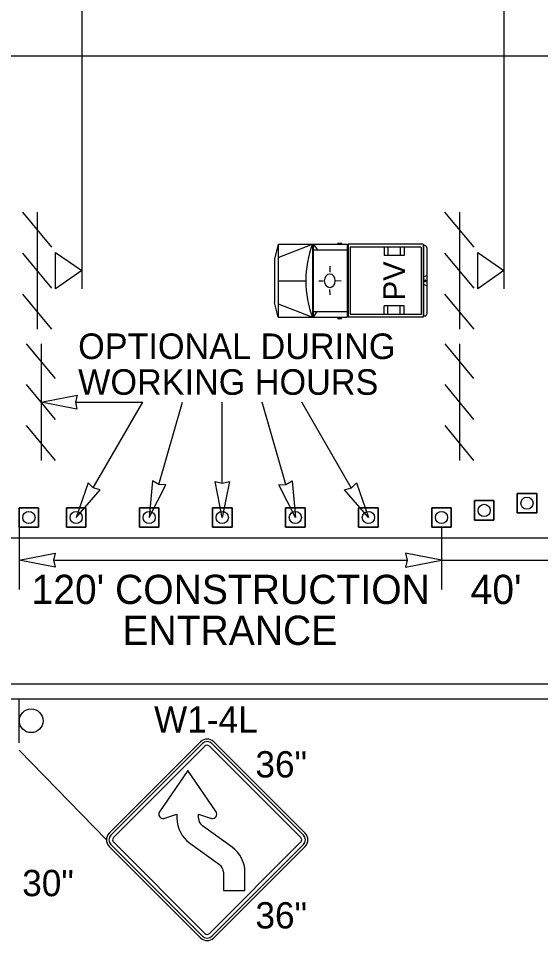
# Model space of a CAD drawing. Extents: x 99976 to 100136, y 99905 to 100011.
# Drawn here: x 100062.118 to 100063.547, y 99945.518 to 99948.043 of the extents above; entities that cross this region are included whole.
import ezdxf

# ---------------------------------------------------------------- set-up
doc = ezdxf.new("R2010")
doc.units = 0
for name, color, linetype in [('RD_ED_ShoulderPavedEdge', 7, 'Continuous'), ('RD_MK_LineEdgeWhite', 7, 'Continuous'), ('TR_SN_ConstructionSigns', 7, 'Continuous'), ('TR_WZ_BarricadeType3', 7, 'Continuous'), ('TR_WZ_PortableSignMountBlk-Wht', 7, 'Continuous'), ('TR_WZ_ProtectiveVehicle', 7, 'Continuous'), ('TR_WZ_Sign', 7, 'Continuous'), ('TR_WZ_TrafficCone', 7, 'Continuous'), ('TR_WZ_WorkZoneDetails', 7, 'Continuous'), ('TR_WZ_WorkZoneTextCurrent', 7, 'Continuous')]:
    doc.layers.add(name, color=color, linetype=linetype)

msp = doc.modelspace()

# ---------------------------------------------------------------- linework, layer by layer
at = {"layer": 'RD_ED_ShoulderPavedEdge'}
for p, q in [((100075.6424, 99947.9393), (100060.3, 99947.9393)), ((100060.3, 99946.1793), (100075.6425, 99946.1793))]:
    msp.add_line(p, q, dxfattribs=at)
at = {"layer": 'RD_MK_LineEdgeWhite'}
for p, q in [((100063.5692, 99946.6193), (100060.3, 99946.6193)), ((100063.5692, 99946.2193), (100060.3, 99946.2193))]:
    msp.add_line(p, q, dxfattribs=at)
at = {"layer": 'TR_SN_ConstructionSigns'}
for p, q in [((100062.6162, 99946.0619), (100062.3656, 99945.8113)), ((100062.6212, 99946.0569), (100062.3706, 99945.8063)), ((100062.3776, 99945.7994), (100062.6282, 99946.05)), ((100062.6401, 99946.05), (100062.8907, 99945.7994)), ((100062.8976, 99945.8063), (100062.647, 99946.0569)), ((100062.9026, 99945.8113), (100062.652, 99946.0619)), ((100062.581, 99945.9833), (100062.5036, 99945.8704)), ((100062.6585, 99945.8704), (100062.581, 99945.9833)), ((100062.5156, 99945.852), (100062.5515, 99945.8634)), ((100062.5515, 99945.8634), (100062.5515, 99945.8525)), ((100062.6106, 99945.8525), (100062.6106, 99945.8634)), ((100062.6106, 99945.8634), (100062.6464, 99945.852)), ((100062.7025, 99945.7733), (100062.6211, 99945.8319)), ((100062.3656, 99945.7755), (100062.6162, 99945.5249)), ((100062.3706, 99945.7805), (100062.6212, 99945.5299)), ((100062.6282, 99945.5369), (100062.3776, 99945.7875)), ((100062.5865, 99945.784), (100062.6679, 99945.7254)), ((100062.8907, 99945.7875), (100062.6401, 99945.5369)), ((100062.647, 99945.5299), (100062.8976, 99945.7805)), ((100062.652, 99945.5249), (100062.9026, 99945.7755)), ((100062.6784, 99945.7048), (100062.6784, 99945.6542)), ((100062.7375, 99945.6542), (100062.7375, 99945.7048)), ((100062.6784, 99945.6542), (100062.7375, 99945.6542))]:
    msp.add_line(p, q, dxfattribs=at)
for centre, radius, start, end in [((100062.6341, 99946.044), 0.0253, 45, 135), ((100062.6341, 99946.044), 0.0183, 45, 135), ((100062.6341, 99946.044), 0.00844, 45, 135), ((100062.5135, 99945.8637), 0.012, 146.3859, 280.0466), ((100062.6485, 99945.8637), 0.012, 259.9533, 33.6141), ((100062.6359, 99945.8525), 0.0844, 180, 234.206), ((100062.6359, 99945.8525), 0.0253, 180, 234.206), ((100062.3835, 99945.7934), 0.0253, 135, 225), ((100062.3835, 99945.7934), 0.0183, 135, 225), ((100062.3835, 99945.7934), 0.00844, 135, 225), ((100062.8847, 99945.7934), 0.00844, 315, 45), ((100062.8847, 99945.7934), 0.0183, 315, 45), ((100062.8847, 99945.7934), 0.0253, 315, 45), ((100062.6531, 99945.7048), 0.0844, 360, 54.2061), ((100062.6531, 99945.7048), 0.0253, 360, 54.2061), ((100062.6341, 99945.5428), 0.0253, 225, 315), ((100062.6341, 99945.5428), 0.0183, 225, 315), ((100062.6341, 99945.5428), 0.00844, 225, 315)]:
    msp.add_arc(centre, radius, start, end, dxfattribs=at)
at = {"layer": 'TR_WZ_BarricadeType3'}
for p, q in [((100062.2092, 99947.4161), (100062.1292, 99947.5126)), ((100062.1692, 99947.5122), (100062.1692, 99947.1922)), ((100063.3648, 99947.4161), (100063.2848, 99947.5126)), ((100063.3248, 99947.5122), (100063.3248, 99947.1922)), ((100062.2092, 99947.3039), (100062.1292, 99947.4004)), ((100063.3648, 99947.3039), (100063.2848, 99947.4004)), ((100062.2092, 99947.1917), (100062.1292, 99947.2882)), ((100063.3648, 99947.1917), (100063.2848, 99947.2882)), ((100062.2192, 99947.0567), (100062.1399, 99947.1522)), ((100062.1796, 99947.1522), (100062.1796, 99946.8322)), ((100063.3645, 99947.0567), (100063.2852, 99947.1522)), ((100063.3248, 99947.1522), (100063.3248, 99946.8322)), ((100062.2192, 99946.9445), (100062.1399, 99947.04)), ((100063.3645, 99946.9445), (100063.2852, 99947.04)), ((100062.2192, 99946.8322), (100062.1399, 99946.9278)), ((100063.3645, 99946.8322), (100063.2852, 99946.9278))]:
    msp.add_line(p, q, dxfattribs=at)
at = {"layer": 'TR_WZ_PortableSignMountBlk-Wht'}
for p, q in [((100062.291, 99947.4022), (100062.291, 99947.3022)), ((100063.4466, 99947.4022), (100063.4466, 99947.3022))]:
    msp.add_line(p, q, dxfattribs=at)
for points in [[(100062.291, 99947.3522), (100062.2192, 99947.3022), (100062.2192, 99947.4022)], [(100063.4466, 99947.3522), (100063.3748, 99947.3022), (100063.3748, 99947.4022)]]:
    msp.add_lwpolyline(points, close=True, dxfattribs=at)
at = {"layer": 'TR_WZ_ProtectiveVehicle'}
for p, q in [((100062.8282, 99947.4244), (100062.8189, 99947.3841)), ((100062.8282, 99947.4244), (100062.8282, 99947.2244)), ((100062.8282, 99947.4244), (100063.0171, 99947.4244)), ((100062.8282, 99947.3878), (100062.9226, 99947.4244)), ((100062.9226, 99947.4244), (100062.9226, 99947.2244)), ((100062.9244, 99947.4244), (100062.9244, 99947.2244)), ((100062.9244, 99947.4244), (100062.9364, 99947.4089)), ((100062.9244, 99947.4089), (100063.0171, 99947.4089)), ((100062.9913, 99947.4272), (100063.0027, 99947.4272)), ((100063.0171, 99947.4244), (100063.0171, 99947.2244)), ((100063.2256, 99947.4244), (100063.0198, 99947.4244)), ((100063.0198, 99947.4244), (100063.0198, 99947.2244)), ((100063.2197, 99947.4164), (100063.0257, 99947.4164)), ((100063.0257, 99947.4164), (100063.0257, 99947.2324)), ((100063.1184, 99947.4164), (100063.1184, 99947.3934)), ((100063.1284, 99947.4164), (100063.1284, 99947.3934)), ((100063.1624, 99947.4164), (100063.1624, 99947.3934)), ((100063.1734, 99947.4164), (100063.1734, 99947.3934)), ((100063.2197, 99947.4164), (100063.2197, 99947.2324)), ((100063.2256, 99947.4244), (100063.2256, 99947.2244)), ((100063.2307, 99947.4211), (100063.2263, 99947.4211)), ((100063.2263, 99947.4211), (100063.2263, 99947.2277)), ((100063.2352, 99947.415), (100063.2352, 99947.2338)), ((100062.8189, 99947.3841), (100062.8189, 99947.2648)), ((100063.1734, 99947.3934), (100063.1184, 99947.3934)), ((100062.9697, 99947.3641), (100062.9697, 99947.3479)), ((100063.2352, 99947.3385), (100063.2263, 99947.3348)), ((100062.8282, 99947.3244), (100062.9041, 99947.3244)), ((100062.9395, 99947.3246), (100062.9521, 99947.3245)), ((100062.9838, 99947.3241), (100062.9838, 99947.3241)), ((100063.0005, 99947.3237), (100062.9857, 99947.324)), ((100063.2352, 99947.3103), (100063.2263, 99947.3141)), ((100063.2328, 99947.3244), (100063.2287, 99947.3244)), ((100063.2307, 99947.3272), (100063.2307, 99947.3216)), ((100062.9704, 99947.286), (100062.9701, 99947.301)), ((100062.8282, 99947.2244), (100062.8189, 99947.2648)), ((100062.8282, 99947.261), (100062.9226, 99947.2244)), ((100062.9244, 99947.2399), (100063.0171, 99947.2399)), ((100062.9343, 99947.2399), (100062.9244, 99947.2244)), ((100063.2197, 99947.2324), (100063.0257, 99947.2324)), ((100063.1184, 99947.2324), (100063.1184, 99947.2554)), ((100063.1734, 99947.2554), (100063.1184, 99947.2554)), ((100063.1284, 99947.2324), (100063.1284, 99947.2554)), ((100063.1624, 99947.2324), (100063.1624, 99947.2554)), ((100063.1734, 99947.2324), (100063.1734, 99947.2554)), ((100062.8282, 99947.2244), (100063.0171, 99947.2244)), ((100062.9913, 99947.2216), (100063.0027, 99947.2216)), ((100063.2256, 99947.2244), (100063.0198, 99947.2244)), ((100063.2307, 99947.2277), (100063.2263, 99947.2277))]:
    msp.add_line(p, q, dxfattribs=at)
for centre, major_axis, start_param, end_param in [((100063.0576, 99947.3244), (0, -0.2099), 4.215667, 5.208926), ((100063.2307, 99947.415), (0, 0.0061), 4.712389, 6.283185), ((100063.2307, 99947.2338), (0, -0.0061), 0, 1.570796)]:
    msp.add_ellipse(centre, major_axis=major_axis, ratio=0.73155, start_param=start_param, end_param=end_param, dxfattribs=at)
for centre, major_axis in [((100062.9697, 99947.3244), (0, 0.0193)), ((100063.2307, 99947.3244), (0, 0.00282))]:
    msp.add_ellipse(centre, major_axis=major_axis, ratio=0.73155, dxfattribs=at)
at = {"layer": 'TR_WZ_Sign'}
msp.add_line((100062.1199, 99946.0593), (100062.1199, 99946.1793), dxfattribs=at)
msp.add_circle((100062.1524, 99946.1194), 0.0324, dxfattribs=at)
msp.add_circle((100062.1524, 99946.1194), 0.0324, dxfattribs=at)
at = {"layer": 'TR_WZ_TrafficCone'}
for points in [[(100063.4828, 99946.7419), (100063.5362, 99946.7419), (100063.5362, 99946.6886), (100063.4828, 99946.6886), (100063.4828, 99946.7419)], [(100063.4828, 99946.6886), (100063.5362, 99946.6886), (100063.5362, 99946.7419), (100063.4828, 99946.7419), (100063.4828, 99946.6886)], [(100062.1196, 99946.7026), (100062.1729, 99946.7026), (100062.1729, 99946.6493), (100062.1196, 99946.6493), (100062.1196, 99946.7026)], [(100062.1196, 99946.6493), (100062.1729, 99946.6493), (100062.1729, 99946.7026), (100062.1196, 99946.7026), (100062.1196, 99946.6493)], [(100062.3022, 99946.7026), (100062.2488, 99946.7026), (100062.2488, 99946.6493), (100062.3022, 99946.6493), (100062.3022, 99946.7026)], [(100062.3022, 99946.6493), (100062.2488, 99946.6493), (100062.2488, 99946.7026), (100062.3022, 99946.7026), (100062.3022, 99946.6493)], [(100062.5022, 99946.7026), (100062.4488, 99946.7026), (100062.4488, 99946.6493), (100062.5022, 99946.6493), (100062.5022, 99946.7026)], [(100062.5022, 99946.6493), (100062.4488, 99946.6493), (100062.4488, 99946.7026), (100062.5022, 99946.7026), (100062.5022, 99946.6493)], [(100062.7022, 99946.7026), (100062.6488, 99946.7026), (100062.6488, 99946.6493), (100062.7022, 99946.6493), (100062.7022, 99946.7026)], [(100062.7022, 99946.6493), (100062.6488, 99946.6493), (100062.6488, 99946.7026), (100062.7022, 99946.7026), (100062.7022, 99946.6493)], [(100062.9022, 99946.7026), (100062.8488, 99946.7026), (100062.8488, 99946.6493), (100062.9022, 99946.6493), (100062.9022, 99946.7026)], [(100062.9022, 99946.6493), (100062.8488, 99946.6493), (100062.8488, 99946.7026), (100062.9022, 99946.7026), (100062.9022, 99946.6493)], [(100063.1022, 99946.7026), (100063.0488, 99946.7026), (100063.0488, 99946.6493), (100063.1022, 99946.6493), (100063.1022, 99946.7026)], [(100063.1022, 99946.6493), (100063.0488, 99946.6493), (100063.0488, 99946.7026), (100063.1022, 99946.7026), (100063.1022, 99946.6493)], [(100063.3022, 99946.6493), (100063.2488, 99946.6493), (100063.2488, 99946.7026), (100063.3022, 99946.7026), (100063.3022, 99946.6493)], [(100063.3022, 99946.7026), (100063.2488, 99946.7026), (100063.2488, 99946.6493), (100063.3022, 99946.6493), (100063.3022, 99946.7026)], [(100063.4192, 99946.669), (100063.3658, 99946.669), (100063.3658, 99946.7223), (100063.4192, 99946.7223), (100063.4192, 99946.669)], [(100063.4192, 99946.7223), (100063.3658, 99946.7223), (100063.3658, 99946.669), (100063.4192, 99946.669), (100063.4192, 99946.7223)]]:
    msp.add_lwpolyline(points, dxfattribs=at)
for centre in [(100063.5095, 99946.7153), (100063.3925, 99946.6956), (100062.1462, 99946.676), (100062.2755, 99946.676), (100062.4755, 99946.676), (100062.6755, 99946.676), (100062.8755, 99946.676), (100063.0755, 99946.676), (100063.2755, 99946.676)]:
    msp.add_circle(centre, 0.0167, dxfattribs=at)
at = {"layer": 'TR_WZ_WorkZoneDetails'}
for p, q in [((100062.291, 99948.1993), (100062.291, 99947.4022)), ((100063.4466, 99948.1993), (100063.4466, 99947.4022)), ((100062.2733, 99946.9922), (100062.4578, 99946.9922)), ((100062.3225, 99946.7578), (100062.4578, 99946.9922)), ((100062.5016, 99946.7667), (100062.5667, 99946.9922)), ((100062.6756, 99946.7703), (100062.6756, 99946.9922)), ((100062.8496, 99946.7667), (100062.7845, 99946.9922)), ((100063.0287, 99946.7578), (100062.8933, 99946.9922)), ((100062.1199, 99946.6788), (100062.1199, 99946.4793)), ((100063.2756, 99946.6493), (100063.2756, 99946.4793)), ((100062.2137, 99946.5593), (100063.1819, 99946.5593)), ((100063.2756, 99946.5593), (100063.5692, 99946.5593)), ((100062.1199, 99946.0393), (100062.3582, 99945.7934))]:
    msp.add_line(p, q, dxfattribs=at)
for points in [[(100062.1796, 99946.9922), (100062.2779, 99947.0115), (100062.2733, 99946.9922), (100062.2778, 99946.9729)], [(100062.2756, 99946.6766), (100062.3414, 99946.7521), (100062.3224, 99946.7578), (100062.308, 99946.7714)], [(100062.4756, 99946.6766), (100062.5213, 99946.7657), (100062.5015, 99946.7667), (100062.4843, 99946.7764)], [(100062.6756, 99946.6766), (100062.6564, 99946.7749), (100062.6756, 99946.7703), (100062.6949, 99946.7749)], [(100062.8756, 99946.6766), (100062.8299, 99946.7657), (100062.8496, 99946.7667), (100062.8669, 99946.7764)], [(100063.0756, 99946.6766), (100063.0098, 99946.7521), (100063.0288, 99946.7578), (100063.0432, 99946.7714)], [(100062.1199, 99946.5593), (100062.2182, 99946.5786), (100062.2137, 99946.5593), (100062.2182, 99946.54)], [(100063.2756, 99946.5593), (100063.1773, 99946.5786), (100063.1819, 99946.5593), (100063.1773, 99946.54)]]:
    msp.add_lwpolyline(points, close=True, dxfattribs=at)

# ---------------------------------------------------------------- texts
at = {"layer": 'TR_SN_ConstructionSigns'}
msp.add_text('W1-4L', height=0.072, dxfattribs=at).set_placement((100062.4888, 99946.0873))
for p in [(100062.7662, 99945.9642), (100062.7662, 99945.5506)]:
    msp.add_text('36"', height=0.072, rotation=360, dxfattribs=at).set_placement(p)
at = {"layer": 'TR_WZ_ProtectiveVehicle'}
msp.add_text('PV', height=0.06, rotation=90, dxfattribs=at).set_placement((100063.1759, 99947.2707))
at = {"layer": 'TR_WZ_WorkZoneDetails'}
msp.add_text('30"', height=0.072, rotation=360, dxfattribs=at).set_placement((100062.1279, 99945.6391))
at = {"layer": 'TR_WZ_WorkZoneTextCurrent'}
for s, height, p in [('OPTIONAL DURING', 0.07, (100062.281, 99947.1102)), ('WORKING HOURS', 0.07, (100062.281, 99947.0122)), ("120' CONSTRUCTION", 0.08, (100062.1533, 99946.4393)), ("40'", 0.08, (100063.3552, 99946.4393)), ('ENTRANCE', 0.08, (100062.402, 99946.3273))]:
    msp.add_text(s, height=height, dxfattribs=at).set_placement(p)

doc.saveas('drawing.dxf')
